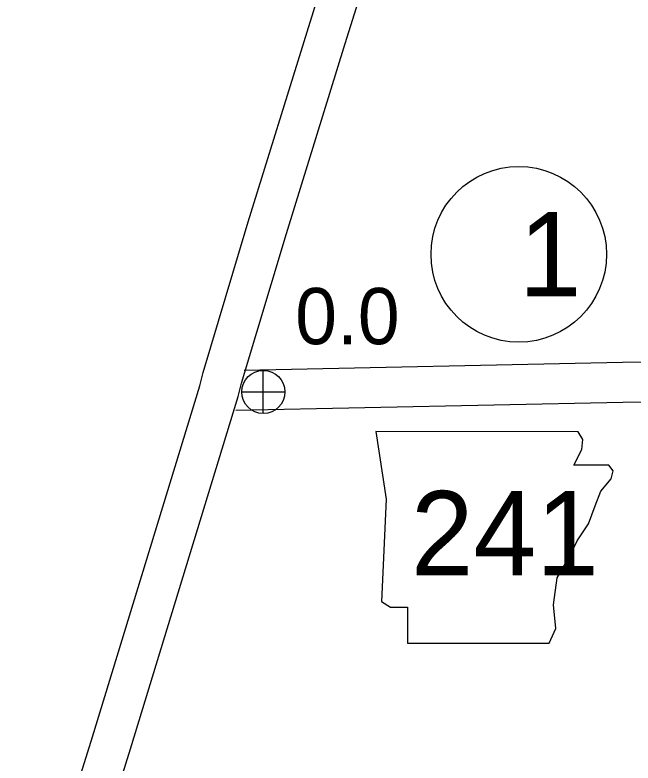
# Model space of a CAD drawing. Extents: x -939622 to -934222, y 1383701 to 1385301.
# Drawn here: x -936013.43 to -935999.48, y 1384173.34 to 1384190.21 of the extents above; entities that cross this region are included whole.
import ezdxf

# ---------------------------------------------------------------- set-up
doc = ezdxf.new("R2010")
doc.units = 0
for name, color, linetype in [('Level 10', 7, 'Continuous'), ('Level 21', 7, 'Continuous'), ('Level 25', 7, 'Continuous'), ('Level 26', 7, 'Continuous'), ('Level 27', 7, 'Continuous')]:
    doc.layers.add(name, color=color, linetype=linetype)

msp = doc.modelspace()

# ---------------------------------------------------------------- linework, layer by layer
at = {"layer": 'Level 10'}
for points in [[(-936014.08, 1384166.599), (-936012.348, 1384171.788), (-936011.677, 1384173.928), (-936009.257, 1384181.845), (-936009.181, 1384182.147), (-936008.161, 1384185.541), (-936006.834, 1384189.828), (-936006.153, 1384192.007), (-936006.102, 1384192.146), (-936006.041, 1384192.279), (-936005.957, 1384192.426), (-936005.665, 1384192.999), (-936004.962, 1384194.134), (-936002.32, 1384198.047), (-936000.369, 1384200.94), (-935996.805, 1384206.241), (-935995.291, 1384208.533)], [(-936013.208, 1384166.369), (-936011.491, 1384171.511), (-936010.817, 1384173.662), (-936008.39, 1384181.603), (-936008.313, 1384181.907), (-936007.3, 1384185.279), (-936005.974, 1384189.561), (-936005.3, 1384191.719), (-936005.268, 1384191.805), (-936005.24, 1384191.868), (-936005.166, 1384191.997), (-936004.88, 1384192.557), (-936004.206, 1384193.645), (-936001.574, 1384197.543), (-935999.623, 1384200.437), (-935996.057, 1384205.742), (-935994.54, 1384208.037)], [(-935993.953, 1384182.414), (-935994.839, 1384182.381), (-935999.716, 1384182.367), (-936008.25, 1384182.19)], [(-935993.919, 1384181.515), (-935994.821, 1384181.481), (-935999.706, 1384181.467), (-936008.438, 1384181.286)]]:
    msp.add_lwpolyline(points, dxfattribs=at)
at = {"layer": 'Level 21'}
msp.add_lwpolyline([(-936005.279, 1384180.814), (-936005.051, 1384179.291), (-936005.152, 1384176.982), (-936004.949, 1384176.855), (-936004.569, 1384176.855), (-936004.569, 1384176.043), (-936001.371, 1384176.043), (-936001.219, 1384176.373), (-936001.27, 1384176.906), (-936001.193, 1384177.515), (-936000.914, 1384177.997), (-936000.737, 1384178.352), (-936000.483, 1384178.733), (-936000.331, 1384179.139), (-936000.204, 1384179.469), (-935999.975, 1384179.748), (-935999.925, 1384179.925), (-936000.026, 1384180.052), (-936000.813, 1384180.052), (-936000.635, 1384180.408), (-936000.61, 1384180.636), (-936000.715, 1384180.811)], close=True, dxfattribs=at)
at = {"layer": 'Level 26'}
for p, q in [((-936007.821, 1384181.22), (-936007.821, 1384182.195)), ((-936008.309, 1384181.707), (-936007.334, 1384181.707))]:
    msp.add_line(p, q, dxfattribs=at)
msp.add_circle((-936007.821, 1384181.707), 0.487, dxfattribs=at)
at = {"layer": 'Level 27'}
msp.add_circle((-936002.057, 1384184.81), 1.98, dxfattribs=at)

# ---------------------------------------------------------------- texts
at = {"layer": 'Level 21'}
msp.add_text('241', height=1.9008, dxfattribs=at).set_placement((-936004.492, 1384177.572))
at = {"layer": 'Level 25'}
msp.add_text('0.0', height=1.2672, dxfattribs=at).set_placement((-936007.101, 1384182.784))
at = {"layer": 'Level 27'}
msp.add_text('1', height=1.901, dxfattribs=at).set_placement((-936002.057, 1384183.86))

doc.saveas('drawing.dxf')
